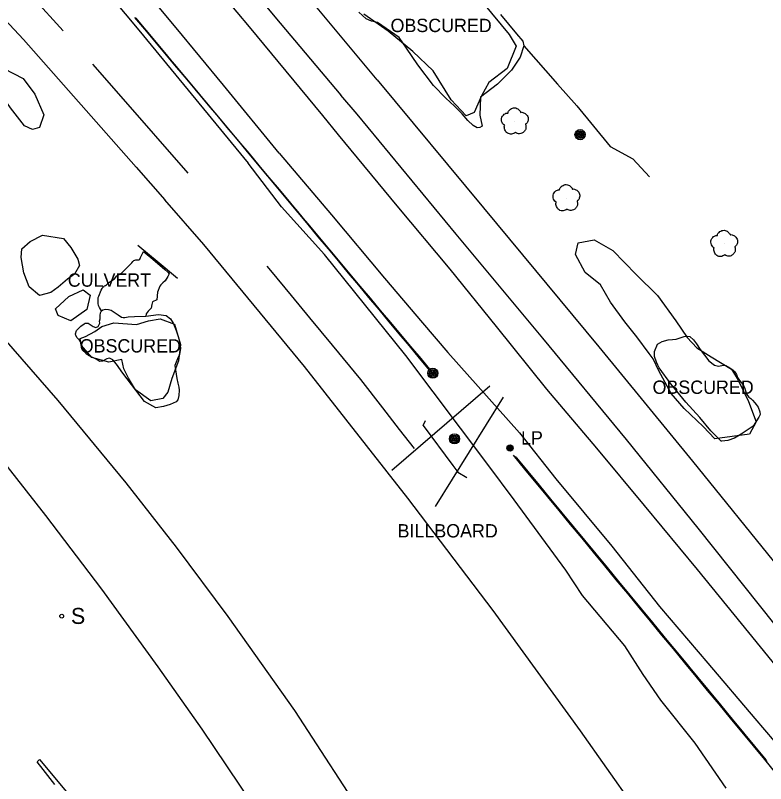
# Model space of a CAD drawing. Extents: x 368532 to 392481, y 10654822 to 10676899.
# Drawn here: x 377188.5 to 377469.6, y 10663573.5 to 10663861.4 of the extents above; entities that cross this region are included whole.
import ezdxf

# ---------------------------------------------------------------- set-up
doc = ezdxf.new("R2010")
doc.units = 0
for name, color, linetype in [('p_Catenary', 7, 'Continuous'), ('p_drainage conc drain', 7, 'Continuous'), ('p_drainage culvert', 7, 'Continuous'), ('p_dtm obscured area', 7, 'Continuous'), ('p_dtm retaining wall', 7, 'Continuous'), ('p_dtm slab', 7, 'Continuous'), ('p_railroad rr control', 7, 'Continuous'), ('p_road dirt road', 7, 'Continuous'), ('p_structure billboard', 7, 'Continuous'), ('p_structure fence', 7, 'Continuous'), ('p_structure sign', 7, 'Continuous'), ('p_utility general pole', 7, 'Continuous'), ('p_veg tree', 7, 'Continuous'), ('p_veg woods', 7, 'Continuous')]:
    doc.layers.add(name, color=color, linetype=linetype)

msp = doc.modelspace()

# ---------------------------------------------------------------- linework, layer by layer
at = {"layer": 'p_Catenary'}
for points in [[(377233.14, 10663860.65), (377236.89, 10663856.17), (377240.64, 10663851.7), (377244.39, 10663847.22), (377248.14, 10663842.74), (377251.89, 10663838.26), (377255.64, 10663833.79), (377259.4, 10663829.31), (377263.15, 10663824.83), (377266.9, 10663820.35), (377270.65, 10663815.88), (377274.4, 10663811.4), (377278.15, 10663806.92), (377281.9, 10663802.44), (377285.65, 10663797.97), (377289.4, 10663793.49), (377293.15, 10663789.01), (377296.91, 10663784.54), (377300.66, 10663780.06), (377304.41, 10663775.58), (377308.16, 10663771.1), (377311.91, 10663766.63), (377315.66, 10663762.15), (377319.41, 10663757.67), (377323.16, 10663753.19), (377326.91, 10663748.72), (377330.66, 10663744.24), (377334.41, 10663739.76), (377338.17, 10663735.28), (377341.92, 10663730.81)], [(377233.59, 10663860.35), (377237.38, 10663855.81), (377241.17, 10663851.26), (377244.96, 10663846.71), (377248.75, 10663842.16), (377252.55, 10663837.61), (377256.34, 10663833.06), (377260.13, 10663828.51), (377263.92, 10663823.96), (377267.71, 10663819.41), (377271.5, 10663814.86), (377275.29, 10663810.31), (377279.08, 10663805.76), (377282.88, 10663801.21), (377286.67, 10663796.67), (377290.46, 10663792.12), (377294.25, 10663787.57), (377298.04, 10663783.02), (377301.83, 10663778.47), (377305.62, 10663773.92), (377309.41, 10663769.37), (377313.21, 10663764.82), (377317, 10663760.27), (377320.79, 10663755.72), (377324.58, 10663751.17), (377328.37, 10663746.62), (377332.16, 10663742.08), (377335.95, 10663737.53), (377339.74, 10663732.98), (377343.54, 10663728.43)], [(377343.54, 10663728.94), (377339.75, 10663733.47), (377335.96, 10663738), (377332.17, 10663742.53), (377328.38, 10663747.07), (377324.59, 10663751.6), (377320.8, 10663756.13), (377317.01, 10663760.66), (377313.22, 10663765.19), (377309.43, 10663769.73), (377305.64, 10663774.26), (377301.85, 10663778.79), (377298.05, 10663783.32), (377294.26, 10663787.86), (377290.47, 10663792.39), (377286.68, 10663796.92), (377282.89, 10663801.45), (377279.1, 10663805.98), (377275.31, 10663810.52), (377271.52, 10663815.05), (377267.73, 10663819.58), (377263.94, 10663824.11), (377260.15, 10663828.64), (377256.36, 10663833.18), (377252.56, 10663837.71), (377248.77, 10663842.24), (377244.98, 10663846.77), (377241.19, 10663851.3), (377237.4, 10663855.84), (377233.61, 10663860.37)], [(377234.18, 10663859.5), (377237.97, 10663854.97), (377241.76, 10663850.44), (377245.55, 10663845.92), (377249.34, 10663841.39), (377253.14, 10663836.87), (377256.93, 10663832.34), (377260.72, 10663827.81), (377264.51, 10663823.29), (377268.3, 10663818.76), (377272.09, 10663814.24), (377275.88, 10663809.71), (377279.67, 10663805.18), (377283.46, 10663800.66), (377287.25, 10663796.13), (377291.04, 10663791.6), (377294.84, 10663787.08), (377298.63, 10663782.55), (377302.42, 10663778.03), (377306.21, 10663773.5), (377310, 10663768.97), (377313.79, 10663764.45), (377317.58, 10663759.92), (377321.37, 10663755.4), (377325.16, 10663750.87), (377328.95, 10663746.34), (377332.74, 10663741.82), (377336.54, 10663737.29), (377340.33, 10663732.77), (377344.12, 10663728.24)], [(377473.52, 10663577.37), (377469.24, 10663582.55), (377464.96, 10663587.74), (377460.68, 10663592.92), (377456.4, 10663598.1), (377452.12, 10663603.29), (377447.84, 10663608.47), (377443.56, 10663613.66), (377439.28, 10663618.84), (377435, 10663624.02), (377430.72, 10663629.21), (377426.45, 10663634.39), (377422.17, 10663639.58), (377417.89, 10663644.76), (377413.61, 10663649.94), (377409.33, 10663655.13), (377405.05, 10663660.31), (377400.77, 10663665.5), (377396.49, 10663670.68), (377392.21, 10663675.86), (377387.93, 10663681.05), (377383.65, 10663686.23), (377379.37, 10663691.42), (377375.09, 10663696.6)], [(377375.68, 10663696.05), (377379.97, 10663690.86), (377384.26, 10663685.67), (377388.54, 10663680.48), (377392.83, 10663675.29), (377397.12, 10663670.1), (377401.4, 10663664.91), (377405.69, 10663659.72), (377409.97, 10663654.53), (377414.26, 10663649.34), (377418.55, 10663644.15), (377422.83, 10663638.96), (377427.12, 10663633.77), (377431.41, 10663628.58), (377435.69, 10663623.39), (377439.98, 10663618.2), (377444.26, 10663613.01), (377448.55, 10663607.82), (377452.84, 10663602.63), (377457.12, 10663597.44), (377461.41, 10663592.25), (377465.7, 10663587.06), (377469.98, 10663581.87)], [(377376.19, 10663695.62), (377380.44, 10663690.47), (377384.69, 10663685.33), (377388.94, 10663680.18), (377393.18, 10663675.04), (377397.43, 10663669.89), (377401.68, 10663664.75), (377405.93, 10663659.6), (377410.17, 10663654.46), (377414.42, 10663649.31), (377418.67, 10663644.17), (377422.92, 10663639.02), (377427.16, 10663633.88), (377431.41, 10663628.73), (377435.66, 10663623.59), (377439.9, 10663618.44), (377444.15, 10663613.3), (377448.4, 10663608.15), (377452.65, 10663603.01), (377456.89, 10663597.86), (377461.14, 10663592.72), (377465.39, 10663587.57), (377469.64, 10663582.43)], [(377376.82, 10663694.76), (377381.04, 10663689.65), (377385.26, 10663684.54), (377389.48, 10663679.44), (377393.7, 10663674.33), (377397.92, 10663669.22), (377402.14, 10663664.11), (377406.36, 10663659), (377410.58, 10663653.89), (377414.8, 10663648.79), (377419.02, 10663643.68), (377423.24, 10663638.57), (377427.46, 10663633.46), (377431.68, 10663628.35), (377435.9, 10663623.24), (377440.12, 10663618.14), (377444.34, 10663613.03), (377448.56, 10663607.92), (377452.78, 10663602.81), (377457, 10663597.7), (377461.22, 10663592.59), (377465.44, 10663587.49), (377469.66, 10663582.38)]]:
    msp.add_lwpolyline(points, dxfattribs=at)
at = {"layer": 'p_drainage conc drain'}
for p, q in [((377235.7, 10663771.44), (377236.52, 10663772.9)), ((377236.52, 10663772.9), (377239.16, 10663770.67)), ((377232.49, 10663769.19), (377232.9, 10663769.57)), ((377232.9, 10663769.57), (377233.54, 10663769.82)), ((377233.54, 10663769.82), (377234.27, 10663769.85)), ((377234.27, 10663769.85), (377234.73, 10663769.86)), ((377234.73, 10663769.86), (377235.07, 10663770.09)), ((377235.07, 10663770.09), (377235.35, 10663770.7)), ((377235.35, 10663770.7), (377235.7, 10663771.44)), ((377239.16, 10663770.67), (377241.7, 10663768.58)), ((377229.65, 10663766.14), (377231.12, 10663767.73)), ((377231.12, 10663767.73), (377232.05, 10663768.64)), ((377232.05, 10663768.64), (377232.49, 10663769.19)), ((377241.7, 10663768.58), (377244.41, 10663766.2)), ((377225.56, 10663762.67), (377226.49, 10663763.82)), ((377226.49, 10663763.82), (377228.24, 10663764.84)), ((377228.24, 10663764.84), (377229.65, 10663766.14)), ((377244.41, 10663766.2), (377245.62, 10663765.19)), ((377246.1, 10663764.56), (377245.53, 10663763.52)), ((377245.62, 10663765.19), (377246.1, 10663764.56)), ((377222.55, 10663760.38), (377223.01, 10663760.84)), ((377223.01, 10663760.84), (377223.15, 10663761.06)), ((377223.15, 10663761.06), (377225.56, 10663762.67)), ((377243.74, 10663761.24), (377242.96, 10663760.45)), ((377244.56, 10663761.94), (377243.74, 10663761.24)), ((377245.53, 10663763.52), (377244.56, 10663761.94)), ((377219.75, 10663756.23), (377220.62, 10663758.42)), ((377220.62, 10663758.42), (377220.95, 10663759.09)), ((377220.95, 10663759.09), (377221.28, 10663759.52)), ((377221.28, 10663759.52), (377221.62, 10663759.81)), ((377221.62, 10663759.81), (377221.87, 10663760.01)), ((377221.87, 10663760.01), (377222.23, 10663760.19)), ((377222.23, 10663760.19), (377222.55, 10663760.38)), ((377242.63, 10663759.92), (377241.67, 10663757.73)), ((377242.96, 10663760.45), (377242.63, 10663759.92)), ((377219.47, 10663754.1), (377219.5, 10663754.97)), ((377219.5, 10663754.97), (377219.53, 10663755.66)), ((377219.53, 10663755.66), (377219.75, 10663756.23)), ((377241.67, 10663757.73), (377241.45, 10663754.77)), ((377219.53, 10663753.5), (377219.47, 10663754.1)), ((377219.66, 10663752.74), (377219.53, 10663753.5)), ((377219.94, 10663751.96), (377219.66, 10663752.74)), ((377239.6, 10663753.02), (377239.28, 10663751.71)), ((377239.88, 10663754.1), (377239.6, 10663753.02)), ((377241.45, 10663754.77), (377239.88, 10663754.1)), ((377220.69, 10663750.74), (377219.94, 10663751.96)), ((377237.41, 10663749.57), (377237.3, 10663748.72)), ((377238.24, 10663750.54), (377237.41, 10663749.57)), ((377239.28, 10663751.71), (377238.24, 10663750.54))]:
    msp.add_line(p, q, dxfattribs=at)
at = {"layer": 'p_drainage culvert'}
for p, q in [((377234.39, 10663775.31), (377242.37, 10663768.63)), ((377242.37, 10663768.63), (377249.19, 10663762.93))]:
    msp.add_line(p, q, dxfattribs=at)
at = {"layer": 'p_dtm obscured area'}
msp.add_lwpolyline([(377370.23, 10663861.73), (377376.27, 10663854.51), (377378.57, 10663851.68), (377379.03, 10663849.94), (377377.55, 10663845.71), (377374.37, 10663840.84), (377369.04, 10663835.56), (377362.74, 10663830.8), (377362.42, 10663824.04), (377363.33, 10663819.88), (377362.52, 10663819.42), (377361.46, 10663819.32), (377360.01, 10663820.16), (377358.04, 10663821.95), (377355.86, 10663824.45), (377352.98, 10663827.38), (377349.72, 10663830.42), (377345.09, 10663835.13), (377339.28, 10663842.88), (377335.04, 10663849.05), (377332.23, 10663853.1), (377329.05, 10663855.34), (377324.12, 10663858.77), (377321.84, 10663859.28), (377319.92, 10663860.08), (377317.09, 10663862.64)], dxfattribs=at)
for points in [[(377218.75, 10663732.55), (377215.87, 10663733.92), (377215.17, 10663734.49), (377214.36, 10663735.63), (377213.51, 10663737.62), (377213.2, 10663738.55), (377212.45, 10663739.69), (377211.65, 10663740.61), (377211.13, 10663741.42), (377210.93, 10663742.05), (377211.31, 10663743.31), (377213.02, 10663744.97), (377214.27, 10663745.88), (377214.55, 10663746.12), (377215.67, 10663746.04), (377217.55, 10663744.79), (377218.64, 10663744.41), (377219.48, 10663744.88), (377220.05, 10663746.01), (377220, 10663746.77), (377220.2, 10663747.71), (377220.23, 10663748.7), (377220.27, 10663748.94), (377220.35, 10663749.97), (377220.69, 10663750.74), (377221.28, 10663751.08), (377222.25, 10663751.26), (377223.33, 10663751.2), (377224.29, 10663750.93), (377225.47, 10663750.2), (377226.25, 10663749.69), (377226.98, 10663749.16), (377228.16, 10663748.26), (377228.86, 10663748.18), (377229.49, 10663748.23), (377230.68, 10663748.47), (377233.09, 10663748.58), (377237.3, 10663748.72), (377242.05, 10663749.31), (377244.92, 10663748.97), (377246.53, 10663747.75), (377247.57, 10663746.05), (377248.23, 10663744.56), (377248.66, 10663743.34), (377249.43, 10663741.12), (377250.05, 10663738.88), (377250.32, 10663736.53), (377249.97, 10663734.35), (377249.18, 10663732.76), (377248.25, 10663730.16), (377248.68, 10663726.96), (377249.01, 10663725.34), (377249.36, 10663723.56), (377249.65, 10663722.13), (377249.8, 10663720.95), (377249.74, 10663719.02), (377249.34, 10663717.29), (377248.66, 10663716.58), (377246.45, 10663715.62), (377244.01, 10663714.85), (377241.09, 10663714.38), (377236.83, 10663716.75), (377228.72, 10663727.37), (377226.29, 10663730.7), (377224.95, 10663732.31), (377223.78, 10663732.94), (377222.75, 10663732.67), (377221.1, 10663731.81), (377220.08, 10663731.73)], [(377452.87, 10663701.81), (377449.03, 10663705.67), (377444.88, 10663710.72), (377439.72, 10663716.44), (377434.02, 10663723.28), (377429.72, 10663729.35), (377429.16, 10663730.35), (377428.64, 10663731.46), (377427.93, 10663733.56), (377427.89, 10663735.48), (377429.11, 10663738.24), (377430.77, 10663739.2), (377433.09, 10663739.84), (377434.68, 10663739.96), (377436.04, 10663740.02), (377437.53, 10663740.52), (377439.09, 10663741.02), (377440.25, 10663741.24), (377441.17, 10663741.1), (377442.55, 10663739.82), (377443.67, 10663738.3), (377445.08, 10663736.22), (377446.68, 10663734.14), (377448.3, 10663732), (377450.4, 10663730.33), (377451.91, 10663729.96), (377453.11, 10663730.2), (377453.99, 10663730.36), (377454.61, 10663730.17), (377455.29, 10663729.85), (377455.81, 10663729.58), (377456.48, 10663729.07), (377457.4, 10663728.44), (377458.05, 10663727.78), (377458.63, 10663726.87), (377458.99, 10663725.77), (377459.77, 10663724.54), (377460.47, 10663723.77), (377461.26, 10663722.75), (377461.66, 10663721.97), (377462.03, 10663720.68), (377462.43, 10663719.49), (377463.31, 10663718.38), (377463.99, 10663717.84), (377464.62, 10663717.28), (377465.48, 10663716.25), (377466.07, 10663715.59), (377466.73, 10663714.64), (377467.34, 10663712.9), (377467.46, 10663711.81), (377467.02, 10663710.9), (377464.95, 10663707.48), (377460.37, 10663704.5), (377457.84, 10663703.02), (377455.41, 10663702.07), (377453.16, 10663701.81)]]:
    msp.add_lwpolyline(points, close=True, dxfattribs=at)
at = {"layer": 'p_dtm retaining wall'}
for p, q in [((377186.98, 10663876.92), (377206.39, 10663855.58)), ((377217.3, 10663843.1), (377227.95, 10663830.97)), ((377227.95, 10663830.97), (377253.11, 10663802.32)), ((377282.7, 10663767.44), (377284.08, 10663765.77)), ((377284.08, 10663765.77), (377291.81, 10663756.39)), ((377291.81, 10663756.39), (377298.64, 10663748.1)), ((377298.64, 10663748.1), (377307.14, 10663737.8)), ((377307.14, 10663737.8), (377317.73, 10663724.95)), ((377317.73, 10663724.95), (377326.03, 10663714.33)), ((377326.03, 10663714.33), (377332.31, 10663706.27)), ((377341.27, 10663707.76), (377342.14, 10663709.62)), ((377332.31, 10663706.27), (377337.87, 10663699.11)), ((377341.27, 10663707.76), (377352.36, 10663692.75)), ((377352.36, 10663692.75), (377354.18, 10663690.3)), ((377354.18, 10663690.3), (377357.57, 10663688.26))]:
    msp.add_line(p, q, dxfattribs=at)
at = {"layer": 'p_dtm slab'}
for p, q in [((377379.03, 10663849.94), (377391.6, 10663835.66)), ((377391.6, 10663835.66), (377398.8, 10663827.52)), ((377398.8, 10663827.52), (377411.28, 10663812.28)), ((377411.28, 10663812.28), (377419.85, 10663807.64)), ((377419.85, 10663807.64), (377426.09, 10663800.88)), ((377196.68, 10663581.72), (377197.46, 10663582.63)), ((377197.46, 10663582.63), (377218.7, 10663557.37)), ((377198.87, 10663578.81), (377196.68, 10663581.72)), ((377203.28, 10663573.19), (377198.87, 10663578.81))]:
    msp.add_line(p, q, dxfattribs=at)
at = {"layer": 'p_railroad rr control'}
for points in [[(377323.98, 10663837.2), (377282.79, 10663886.84), (377239.15, 10663939.03), (377192.74, 10663995.15), (377151.53, 10664044.46), (377116.07, 10664086.98), (377067.9, 10664145.01), (377036.19, 10664183.31)], [(377023.83, 10664175.77), (377062.71, 10664129.18), (377106.91, 10664075.89), (377146.96, 10664027.73), (377196.11, 10663968.79), (377238.75, 10663917.39), (377285.71, 10663860.9), (377310.35, 10663831.46)], [(376923.44, 10664132.25), (376961, 10664092.73), (377012.67, 10664039.22), (377053.37, 10663997.71), (377100.34, 10663949.13), (377149.88, 10663897), (377191.46, 10663852.3), (377233.74, 10663804.58), (377244.43, 10663792.27)], [(377323.98, 10663837.2), (377363.89, 10663789.28), (377407.04, 10663737.22), (377442.13, 10663694.35), (377474.52, 10663654.35), (377509.91, 10663609.01), (377542.78, 10663565.65), (377580.88, 10663512.62), (377613.7, 10663464.33), (377634.58, 10663433.17)], [(377622.28, 10663426.07), (377592.43, 10663470.62), (377552.57, 10663527.38), (377516.54, 10663576.75), (377479, 10663625.66), (377444.35, 10663669.26), (377417.38, 10663702.48), (377386.07, 10663740.46), (377353.59, 10663779.46), (377316.57, 10663824.35), (377310.35, 10663831.46)], [(377533.14, 10663389.06), (377514.33, 10663420.45), (377487.04, 10663464.5), (377463.45, 10663501.12), (377429.86, 10663551.39), (377400.24, 10663593.36), (377367.49, 10663638.39), (377335.46, 10663680.56), (377296.8, 10663729.78), (377259.03, 10663775.55), (377244.43, 10663792.27)], [(377177.25, 10663748.06), (377204.32, 10663717.05), (377229.88, 10663686.25), (377248.69, 10663662.16), (377268.1, 10663636.21), (377293, 10663600.88), (377321.2, 10663557.7), (377342.36, 10663523.24), (377367.87, 10663479.77), (377388.64, 10663441.52), (377425.62, 10663369.38), (377447.27, 10663322.87)], [(377415.62, 10663322.06), (377394.91, 10663363.69), (377374.1, 10663403.08), (377355.77, 10663437.04), (377338.18, 10663467.47), (377313.95, 10663508.37), (377293.86, 10663540.39), (377277.18, 10663566.14), (377258.43, 10663593.91), (377241.9, 10663617.34), (377220.89, 10663646.38), (377199.87, 10663673.96), (377172.16, 10663709.19), (377154.39, 10663730.54)]]:
    msp.add_lwpolyline(points, dxfattribs=at)
at = {"layer": 'p_road dirt road'}
for p, q in [((377276.14, 10663857.12), (377253.12, 10663884.71)), ((377248.66, 10663856.68), (377231.19, 10663878.02)), ((377266.4, 10663835.22), (377248.66, 10663856.68)), ((377303.6, 10663823.85), (377276.14, 10663857.12)), ((377287.26, 10663809.8), (377266.4, 10663835.22)), ((377309.53, 10663816.69), (377303.6, 10663823.85)), ((377331.48, 10663790.09), (377309.53, 10663816.69)), ((377287.26, 10663809.8), (377306.9, 10663786.72)), ((377351.36, 10663766.3), (377331.48, 10663790.09)), ((377306.9, 10663786.72), (377326.74, 10663762.9)), ((377368.76, 10663744.86), (377351.36, 10663766.3)), ((377326.74, 10663762.9), (377341.05, 10663746.22)), ((377341.05, 10663746.22), (377350.47, 10663735.13)), ((377387.59, 10663721.38), (377368.76, 10663744.86)), ((377350.47, 10663735.13), (377377.39, 10663704.93)), ((377406.26, 10663699.24), (377387.59, 10663721.38)), ((377377.39, 10663704.93), (377391.01, 10663687.8)), ((377424.2, 10663677.7), (377406.26, 10663699.24)), ((377391.01, 10663687.8), (377411.89, 10663662.49)), ((377444.02, 10663653.72), (377424.2, 10663677.7)), ((377411.89, 10663662.49), (377429.82, 10663639.85)), ((377463.25, 10663630.19), (377444.02, 10663653.72)), ((377429.82, 10663639.85), (377447.95, 10663618.64)), ((377482.71, 10663606.09), (377463.25, 10663630.19)), ((377447.95, 10663618.64), (377465.55, 10663597.93)), ((377465.55, 10663597.93), (377485.89, 10663573.88))]:
    msp.add_line(p, q, dxfattribs=at)
at = {"layer": 'p_structure billboard'}
for points in [[(377366.2, 10663722.5), (377329.47, 10663690.88)], [(377345.81, 10663677.38), (377371.39, 10663718.32)]]:
    msp.add_lwpolyline(points, dxfattribs=at)
for radius in [1.9, 1.44, 0.973, 0.539, 0.192]:
    msp.add_circle((377352.98, 10663702.7), radius, dxfattribs=at)
at = {"layer": 'p_structure fence'}
for p, q in [((377189.19, 10663910.39), (377234.77, 10663855.91)), ((377234.77, 10663855.91), (377275.63, 10663806.01)), ((377288.13, 10663789.62), (377275.63, 10663806.01)), ((377304.34, 10663771.86), (377288.13, 10663789.62)), ((377334.7, 10663734.01), (377304.34, 10663771.86)), ((377365.54, 10663693.14), (377334.7, 10663734.01)), ((377375.36, 10663679.82), (377365.54, 10663693.14)), ((377394.67, 10663653.55), (377375.36, 10663679.82)), ((377400.92, 10663644.02), (377394.67, 10663653.55)), ((377416.83, 10663625.12), (377400.92, 10663644.02)), ((377423.73, 10663614.43), (377416.83, 10663625.12)), ((377430.35, 10663604.86), (377423.73, 10663614.43)), ((377443.15, 10663588.69), (377430.35, 10663604.86)), ((377454.8, 10663571.87), (377443.15, 10663588.69))]:
    msp.add_line(p, q, dxfattribs=at)
at = {"layer": 'p_structure sign'}
msp.add_circle((377205.82, 10663636.27), 0.713, dxfattribs=at)
at = {"layer": 'p_utility general pole'}
for centre, radius in [((377400.03, 10663816.7), 1.9), ((377400.03, 10663816.7), 1.44), ((377400.03, 10663816.7), 0.973), ((377400.03, 10663816.7), 0.539), ((377400.03, 10663816.7), 0.192), ((377344.89, 10663727.3), 1.9), ((377344.89, 10663727.3), 1.44), ((377344.89, 10663727.3), 0.973), ((377344.89, 10663727.3), 0.539), ((377344.89, 10663727.3), 0.192), ((377373.8, 10663699.28), 1.19), ((377373.8, 10663699.28), 0.901), ((377373.8, 10663699.28), 0.608), ((377373.8, 10663699.28), 0.337), ((377373.8, 10663699.28), 0.12)]:
    msp.add_circle(centre, radius, dxfattribs=at)
at = {"layer": 'p_veg tree'}
for p, q in [((377375.64, 10663821.65), (377375.64, 10663821.65)), ((377394.97, 10663792.91), (377394.97, 10663792.91)), ((377454.09, 10663775.78), (377454.09, 10663775.78))]:
    msp.add_line(p, q, dxfattribs=at)
for points in [[(377375.83, 10663817.49), (377374.39, 10663816.89), (377372.83, 10663817.29), (377371.91, 10663818.48), (377371.68, 10663819.3), (377371.76, 10663820), (377371.82, 10663820.14), (377371.72, 10663820.2), (377371.03, 10663820.87), (377370.61, 10663822.75), (377371.65, 10663824.36), (377372.88, 10663824.79), (377373.02, 10663824.8), (377373.05, 10663824.92), (377373.66, 10663825.97), (377375.1, 10663826.72), (377376.73, 10663826.35), (377377.51, 10663825.59), (377377.78, 10663825.11), (377377.81, 10663825), (377377.9, 10663825.05), (377378.57, 10663825), (377379.72, 10663824.44), (377380.54, 10663823.09), (377380.44, 10663821.71), (377379.8, 10663820.76), (377379.59, 10663820.61), (377379.56, 10663820.54), (377379.58, 10663820.48), (377379.7, 10663820.04), (377379.75, 10663819.07), (377379.19, 10663817.99), (377378.19, 10663817.22), (377376.59, 10663817.14), (377375.8, 10663817.49)], [(377395.15, 10663788.75), (377393.72, 10663788.15), (377392.15, 10663788.55), (377391.24, 10663789.74), (377391.01, 10663790.56), (377391.09, 10663791.26), (377391.14, 10663791.4), (377391.05, 10663791.46), (377390.36, 10663792.13), (377389.94, 10663794.01), (377390.98, 10663795.62), (377392.2, 10663796.05), (377392.35, 10663796.06), (377392.38, 10663796.18), (377392.99, 10663797.23), (377394.42, 10663797.97), (377396.06, 10663797.61), (377396.84, 10663796.85), (377397.11, 10663796.37), (377397.13, 10663796.26), (377397.23, 10663796.31), (377397.9, 10663796.26), (377399.05, 10663795.7), (377399.86, 10663794.35), (377399.76, 10663792.96), (377399.13, 10663792.02), (377398.92, 10663791.86), (377398.89, 10663791.8), (377398.9, 10663791.74), (377399.03, 10663791.3), (377399.08, 10663790.33), (377398.51, 10663789.25), (377397.52, 10663788.48), (377395.92, 10663788.4), (377395.13, 10663788.75)], [(377454.27, 10663771.62), (377452.83, 10663771.02), (377451.27, 10663771.41), (377450.36, 10663772.61), (377450.13, 10663773.43), (377450.21, 10663774.13), (377450.26, 10663774.27), (377450.17, 10663774.33), (377449.48, 10663775), (377449.05, 10663776.88), (377450.09, 10663778.49), (377451.32, 10663778.92), (377451.47, 10663778.93), (377451.5, 10663779.04), (377452.11, 10663780.1), (377453.54, 10663780.84), (377455.18, 10663780.48), (377455.95, 10663779.72), (377456.22, 10663779.24), (377456.25, 10663779.13), (377456.35, 10663779.17), (377457.02, 10663779.13), (377458.17, 10663778.56), (377458.98, 10663777.22), (377458.88, 10663775.83), (377458.24, 10663774.89), (377458.03, 10663774.73), (377458, 10663774.67), (377458.02, 10663774.6), (377458.14, 10663774.17), (377458.19, 10663773.19), (377457.63, 10663772.12), (377456.63, 10663771.35), (377455.03, 10663771.27), (377454.25, 10663771.62)]]:
    msp.add_spline(points, degree=3, dxfattribs=at)
at = {"layer": 'p_veg woods'}
msp.add_lwpolyline([(377357.25, 10663874.02), (377373.46, 10663854.17), (377376.04, 10663849.8), (377372.72, 10663841.49), (377365.85, 10663836.23), (377363.08, 10663831.22), (377360.3, 10663825.02), (377357.34, 10663823.79), (377351.74, 10663829.69), (377345.02, 10663840.61), (377337.43, 10663847.87), (377328.19, 10663855.52), (377319.03, 10663861.83)], dxfattribs=at)
for points in [[(377186.59, 10663826.72), (377181.84, 10663833.32), (377179.14, 10663837.51), (377179.97, 10663839.9), (377184.08, 10663841.44), (377191.39, 10663837.74), (377195.78, 10663831.85), (377199.16, 10663824.14), (377197.44, 10663819.36), (377194.9, 10663818.58), (377191.93, 10663820.05)], [(377206.54, 10663777.78), (377209.26, 10663774.39), (377211.89, 10663770.08), (377212.48, 10663767.7), (377210.58, 10663764.42), (377207.94, 10663762.55), (377204.55, 10663759.56), (377201.77, 10663757.6), (377197.5, 10663756.38), (377193.67, 10663759.69), (377191.65, 10663764.98), (377190.67, 10663770.71), (377190.92, 10663773.91), (377194.03, 10663776.73), (377198.56, 10663778.98)], [(377450.55, 10663702.77), (377446.13, 10663707.35), (377439.02, 10663714.06), (377434.17, 10663719.68), (377429.51, 10663728.2), (377427.37, 10663732.66), (377425.91, 10663734.67), (377421.29, 10663740.99), (377416.75, 10663746.61), (377411.44, 10663753.95), (377407.68, 10663760.48), (377401.89, 10663765.02), (377398.31, 10663771.76), (377399.32, 10663776.16), (377405.31, 10663777.25), (377412.29, 10663773.31), (377421.01, 10663764.33), (377429.01, 10663756.45), (377435.94, 10663746.94), (377440.11, 10663740.76), (377443.74, 10663736.82), (377449.13, 10663733.5), (377456.84, 10663728.89), (377459.23, 10663724.77), (377463.15, 10663716.68), (377465.96, 10663709.13), (377463.47, 10663704.48)], [(377209.27, 10663746.9), (377204.54, 10663748.96), (377203.52, 10663751.49), (377208.45, 10663756.03), (377213.83, 10663758.58), (377216.52, 10663756.55), (377215.18, 10663751.18)], [(377233.85, 10663745.51), (377238.3, 10663746.98), (377242.72, 10663747.64), (377248.08, 10663745.67), (377250.32, 10663738.06), (377249.58, 10663732), (377247.12, 10663725.33), (377245.55, 10663720.26), (377243.74, 10663717.83), (377239.19, 10663716.95), (377233.52, 10663721.14), (377230.8, 10663725.41), (377229.13, 10663729.02), (377228.4, 10663732.48), (377223.52, 10663731.44), (377217.08, 10663733.17), (377213.07, 10663737.8), (377212.71, 10663740.33), (377214.73, 10663741.09), (377218.2, 10663742.93), (377220.8, 10663744.84), (377225.38, 10663746.2)]]:
    msp.add_lwpolyline(points, close=True, dxfattribs=at)

# ---------------------------------------------------------------- texts
at = {"layer": 'p_drainage culvert'}
msp.add_text(' CULVERT', height=5, dxfattribs=at).set_placement((377206.24, 10663759.72))
at = {"layer": 'p_dtm obscured area'}
for p in [(377327.18, 10663855.13), (377210.72, 10663735.07), (377425.34, 10663719.57)]:
    msp.add_text(' OBSCURED', height=5, dxfattribs=at).set_placement(p)
at = {"layer": 'p_structure billboard'}
msp.add_text('BILLBOARD', height=5, dxfattribs=at).set_placement((377331.67, 10663665.77))
at = {"layer": 'p_structure sign'}
msp.add_text('S', height=6, dxfattribs=at).set_placement((377209.28, 10663633.37))
at = {"layer": 'p_utility general pole'}
msp.add_text('LP', height=5, dxfattribs=at).set_placement((377377.92, 10663700.58))

doc.saveas('drawing.dxf')
